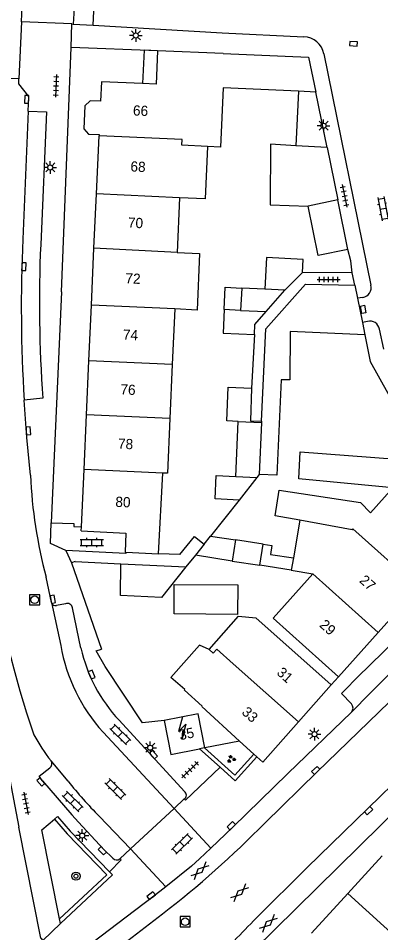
# Model space of a CAD drawing. Extents: x 132998 to 136004, y 396998 to 398512.
# Drawn here: x 133155.2 to 133190.8, y 397745.4 to 397835.1 of the extents above; entities that cross this region are included whole.
import ezdxf

# ---------------------------------------------------------------- set-up
doc = ezdxf.new("R2010")
doc.units = 0
for name, color, linetype in [('gg-afsc-erfafscheiding', 7, 'Continuous'), ('gg-afsc-hekwerk', 7, 'Continuous'), ('gg-afsc-muur', 7, 'Continuous'), ('gg-anno-huisnummerreeks BGT', 7, 'Continuous'), ('gg-bbg-bijgebouw', 7, 'Continuous'), ('gg-bbg-gedigitaliseerde bebouwing', 7, 'Continuous'), ('gg-bbg-gedigitaliseerde bijgebouw', 7, 'Continuous'), ('gg-bbg-hoofdgebouw', 7, 'Continuous'), ('gg-bbg-luifel en loopbrug', 7, 'Continuous'), ('gg-bbg-onder overbouw', 7, 'Continuous'), ('gg-bbg-pand overbouw', 7, 'Continuous'), ('gg-bbg-tussenscheiding', 7, 'Continuous'), ('gg-knt-verharding', 7, 'Continuous'), ('gg-knt-verharding nz', 7, 'Continuous'), ('gt-grn-groengrens', 7, 'Continuous'), ('gt-grn-weggrens', 7, 'Continuous'), ('gt-symb-boom', 7, 'Continuous'), ('gt-symb-gesloten verharding', 7, 'Continuous'), ('gt-symb-groenvak', 7, 'Continuous'), ('gt-symb-klinker verharding', 7, 'Continuous'), ('gt-symb-kolk', 7, 'Continuous'), ('gt-symb-kolk center center', 7, 'Continuous'), ('gt-symb-lichtmast', 7, 'Continuous'), ('gt-symb-rioolschacht', 7, 'Continuous'), ('gt-symb-tegel verharding', 7, 'Continuous'), ('gt-symb-trafo symbool', 7, 'Continuous')]:
    doc.layers.add(name, color=color, linetype=linetype)

# ---------------------------------------------------------------- blocks, each defined once
blk = doc.blocks.new('gt0-KL1')
at = {"layer": 'gt-symb-klinker verharding'}
for p, q in [((-1.15, 0.3), (1.15, 0.3)), ((-1, -0.3), (-1, 0.3)), ((-0.5, 0.3), (-0.5, 0.45)), ((0, -0.3), (0, 0.3)), ((0.5, 0.3), (0.5, 0.45)), ((1, -0.3), (1, 0.3)), ((-1.15, -0.3), (1.15, -0.3)), ((-0.5, -0.45), (-0.5, -0.3)), ((0.5, -0.45), (0.5, -0.3))]:
    blk.add_line(p, q, dxfattribs=at)
blk = doc.blocks.new('gt0-KOLK')
at = {"layer": 'gt-symb-kolk'}
blk.add_lwpolyline([(0, 0), (0.375, 0), (0.375, 0.4), (-0.375, 0.4), (-0.375, 0), (0, 0)], dxfattribs=at)
blk = doc.blocks.new('gt0-TEG1')
at = {"layer": 'gt-symb-tegel verharding'}
for p, q in [((-1.125, 0), (1.125, 0)), ((-0.9, -0.25), (-0.9, 0.25)), ((-0.45, -0.25), (-0.45, 0.25)), ((0, -0.25), (0, 0.25)), ((0.45, -0.25), (0.45, 0.25)), ((0.9, -0.25), (0.9, 0.25))]:
    blk.add_line(p, q, dxfattribs=at)
blk = doc.blocks.new('gt0-KOLKCC')
at = {"layer": 'gt-symb-kolk center center'}
blk.add_lwpolyline([(-0.375, 0.2), (0.375, 0.2), (0.375, -0.2), (-0.375, -0.2)], close=True, dxfattribs=at)
blk = doc.blocks.new('gt0-LMAST')
at = {"layer": 'gt-symb-lichtmast'}
for p, q in [((-0.182, 0.173), (-0.447, 0.438)), ((-0.005, 0.246), (-0.005, 0.621)), ((0.172, 0.173), (0.437, 0.438)), ((-0.255, -0.004), (-0.63, -0.004)), ((-0.182, -0.181), (-0.447, -0.446)), ((-0.005, -0.254), (-0.005, -0.629)), ((0.437, -0.446), (0.172, -0.181)), ((0.245, -0.004), (0.62, -0.004))]:
    blk.add_line(p, q, dxfattribs=at)
blk.add_circle((-0.005, -0.004), 0.25, dxfattribs=at)
blk = doc.blocks.new('gt0-RS')
at = {"layer": 'gt-symb-rioolschacht'}
blk.add_lwpolyline([(-0.5, -0.5), (0.5, -0.5), (0.5, 0.5), (-0.5, 0.5)], close=True, dxfattribs=at)
blk.add_circle((0, 0), 0.375, dxfattribs=at)
blk = doc.blocks.new('gt0-HSP')
at = {"layer": 'gt-symb-trafo symbool'}
for points in [[(0.771, 0.746), (-0.529, -0.004), (0.471, -0.004), (-0.829, -0.754)], [(-0.217, -0.24), (-0.829, -0.754), (-0.077, -0.48)]]:
    blk.add_lwpolyline(points, dxfattribs=at)
blk = doc.blocks.new('gt0-GRVAK')
at = {"layer": 'gt-symb-groenvak'}
for p, q in [((-0.11, 0.189), (-0.228, 0.24)), ((-0.182, 0.153), (0.088, 0.153)), ((-0.091, 0.211), (-0.156, 0.322)), ((-0.047, 0.214), (-0.047, 0.393)), ((-0.004, 0.211), (0.061, 0.322)), ((0.015, 0.189), (0.133, 0.24)), ((0.262, -0.052), (0.197, 0.059)), ((0.305, -0.049), (0.305, 0.13)), ((0.349, -0.052), (0.414, 0.059)), ((-0.245, -0.228), (-0.363, -0.177)), ((-0.318, -0.264), (-0.047, -0.264)), ((-0.226, -0.206), (-0.291, -0.095)), ((-0.183, -0.203), (-0.183, -0.024)), ((-0.139, -0.206), (-0.074, -0.095)), ((-0.12, -0.228), (-0.002, -0.177)), ((0.243, -0.074), (0.125, -0.023)), ((0.17, -0.11), (0.441, -0.11)), ((0.368, -0.074), (0.486, -0.023))]:
    blk.add_line(p, q, dxfattribs=at)
blk = doc.blocks.new('gt0-BOOM')
at = {"layer": 'gt-symb-boom'}
for radius in [0.4, 0.2]:
    blk.add_circle((0, 0), radius, dxfattribs=at)
blk = doc.blocks.new('gt0-GESVH1')
at = {"layer": 'gt-symb-gesloten verharding'}
for p, q in [((-0.992, -0.261), (0.008, 0.239)), ((0.008, -0.261), (-0.992, 0.239)), ((0.008, 0.239), (1.008, -0.261)), ((1.008, 0.239), (0.008, -0.261))]:
    blk.add_line(p, q, dxfattribs=at)

msp = doc.modelspace()

# ---------------------------------------------------------------- linework, layer by layer
at = {"layer": 'gg-afsc-erfafscheiding'}
for p, q in [((133187.988, 397810.149), (133183.116, 397810.188)), ((133188.252, 397808.922), (133187.988, 397810.149)), ((133178.386, 397804.106), (133178.097, 397798.83)), ((133176.887, 397787.825), (133174.07, 397784.309)), ((133171.052, 397782.493), (133168.948, 397782.555)), ((133172.577, 397782.443), (133171.652, 397781.288))]:
    msp.add_line(p, q, dxfattribs=at)
for points in [[(133187.988, 397810.149), (133187.858, 397811.317), (133187.549, 397812.453)], [(133171.052, 397782.493), (133172.478, 397784.273), (133173.431, 397783.51)], [(133169.51, 397766.21), (133167.39, 397765.99), (133163.71, 397771.51), (133162.828, 397773.045), (133163.348, 397773.226)]]:
    msp.add_lwpolyline(points, dxfattribs=at)
at = {"layer": 'gg-afsc-hekwerk'}
msp.add_line((133176.915, 397764.195), (133173.51, 397763.52), dxfattribs=at)
at = {"layer": 'gg-afsc-muur'}
for p, q in [((133160.76, 397781.82), (133160.4, 397781.69)), ((133160.76, 397781.82), (133165.241, 397781.601)), ((133160.4, 397781.69), (133163.348, 397773.226))]:
    msp.add_line(p, q, dxfattribs=at)
msp.add_lwpolyline([(133189.223, 397804.078), (133189.752, 397801.443), (133194.013, 397793.822), (133195.025, 397792.466)], dxfattribs=at)
at = {"layer": 'gg-bbg-bijgebouw'}
for p, q in [((133185.518, 397822.449), (133186.564, 397817.299)), ((133187.549, 397812.453), (133186.564, 397817.299)), ((133188.252, 397808.922), (133188.507, 397807.652)), ((133188.507, 397807.652), (133188.986, 397805.259)), ((133188.986, 397805.259), (133189.223, 397804.078))]:
    msp.add_line(p, q, dxfattribs=at)
at = {"layer": 'gg-bbg-gedigitaliseerde bebouwing'}
for p, q in [((133175.037, 397822.485), (133173.758, 397822.547)), ((133171.03, 397817.523), (133170.793, 397812.157)), ((133170.547, 397806.599), (133170.305, 397801.14)), ((133170.305, 397801.14), (133170.072, 397795.857)), ((133168.948, 397782.555), (133169.391, 397790.496)), ((133182.839, 397785.87), (133180.428, 397786.31)), ((133182.839, 397785.87), (133182.209, 397782.173)), ((133182.209, 397782.173), (133182.001, 397780.951)), ((133182.001, 397780.951), (133184.109, 397780.617)), ((133178.53, 397776.289), (133185.93, 397769.72))]:
    msp.add_line(p, q, dxfattribs=at)
for points in [[(133173.758, 397822.547), (133173.531, 397817.411), (133171.03, 397817.523)], [(133170.793, 397812.157), (133172.995, 397812.058), (133172.745, 397806.5), (133170.547, 397806.599)], [(133170.072, 397795.857), (133169.833, 397790.476), (133169.391, 397790.496)], [(133191.984, 397789.058), (133182.741, 397789.93), (133182.882, 397792.565)], [(133180.428, 397786.31), (133180.813, 397788.832), (133188.796, 397787.613), (133189.784, 397786.599), (133191.984, 397789.058)], [(133186.65, 397770.51), (133180.206, 397776.263), (133184.109, 397780.617)], [(133173.918, 397773.172), (133176.816, 397776.438), (133178.53, 397776.289)], [(133173.918, 397773.172), (133172.983, 397773.617), (133170.168, 397770.437)]]:
    msp.add_lwpolyline(points, dxfattribs=at)
at = {"layer": 'gg-bbg-gedigitaliseerde bijgebouw'}
for p, q in [((133185.518, 397822.449), (133182.454, 397822.621)), ((133181.374, 397808.436), (133183.116, 397810.188)), ((133177.128, 397808.656), (133177.019, 397806.461)), ((133179.393, 397808.539), (133177.128, 397808.656)), ((133179.541, 397806.34), (133181.374, 397808.436)), ((133177.019, 397806.461), (133175.398, 397806.539)), ((133176.55, 397790.167), (133176.794, 397795.559)), ((133178.618, 397790.072), (133176.887, 397787.825)), ((133178.84, 397790.36), (133178.618, 397790.072)), ((133176.51, 397783.935), (133176.193, 397781.856)), ((133179.225, 397783.52), (133176.51, 397783.935)), ((133178.907, 397781.442), (133179.225, 397783.52)), ((133176.193, 397781.856), (133178.907, 397781.442)), ((133165.241, 397781.601), (133171.652, 397781.288)), ((133171.652, 397781.288), (133169.248, 397778.286))]:
    msp.add_line(p, q, dxfattribs=at)
for points in [[(133182.454, 397822.621), (133179.973, 397822.761), (133179.925, 397816.829), (133183.665, 397816.676)], [(133187.549, 397812.453), (133184.633, 397811.851), (133183.665, 397816.676)], [(133183.116, 397810.188), (133183.18, 397811.463), (133179.548, 397811.644), (133179.393, 397808.539)], [(133179.063, 397795.584), (133179.497, 397804.644), (133183.397, 397809.042), (133188.252, 397808.922)], [(133175.398, 397806.539), (133175.294, 397804.239), (133178.386, 397804.106)], [(133178.386, 397804.106), (133178.431, 397805.07), (133179.541, 397806.34)], [(133189.223, 397804.078), (133181.905, 397804.403), (133181.857, 397799.633), (133180.992, 397799.649), (133180.592, 397790.285), (133178.84, 397790.36)], [(133176.794, 397795.559), (133175.657, 397795.607), (133175.792, 397798.922), (133178.097, 397798.83)], [(133178.097, 397798.83), (133177.991, 397795.625), (133179.063, 397795.584)], [(133176.887, 397787.825), (133174.505, 397787.961), (133174.611, 397790.256), (133176.55, 397790.167)], [(133169.248, 397778.286), (133165.222, 397778.468), (133165.241, 397781.601)], [(133170.506, 397779.569), (133176.756, 397779.511), (133176.729, 397776.625), (133170.48, 397776.683), (133170.506, 397779.569)]]:
    msp.add_lwpolyline(points, dxfattribs=at)
at = {"layer": 'gg-bbg-hoofdgebouw'}
for p, q in [((133175.314, 397831.662), (133168.872, 397831.937)), ((133184.416, 397827.888), (133182.692, 397827.965)), ((133162.855, 397817.89), (133163.112, 397823.602)), ((133163.117, 397823.719), (133163.112, 397823.602)), ((133162.615, 397812.564), (133162.855, 397817.89)), ((133162.363, 397806.967), (133162.615, 397812.564)), ((133162.118, 397801.507), (133162.363, 397806.967)), ((133161.88, 397796.225), (133162.118, 397801.507)), ((133161.638, 397790.852), (133161.88, 397796.225)), ((133161.385, 397785.226), (133161.638, 397790.852)), ((133161.366, 397784.811), (133161.385, 397785.226)), ((133161.366, 397784.811), (133165.754, 397784.613)), ((133165.757, 397782.733), (133168.948, 397782.555)), ((133194.493, 397779.258), (133190.542, 397774.851)), ((133190.542, 397774.851), (133186.65, 397770.51)), ((133182.704, 397766.087), (133185.93, 397769.72)), ((133178.328, 397762.913), (133176.915, 397764.195)), ((133173.488, 397763.516), (133172.993, 397763.421)), ((133173.51, 397763.52), (133173.488, 397763.516)), ((133178.624, 397762.644), (133178.328, 397762.913)), ((133154.205, 397761.088), (133155.244, 397755.748)), ((133157.38, 397744.86), (133155.244, 397755.748)), ((133190.913, 397752.926), (133187.548, 397749.231)), ((133187.548, 397749.231), (133183.99, 397745.325))]:
    msp.add_line(p, q, dxfattribs=at)
for points in [[(133175.314, 397831.662), (133183.689, 397831.305), (133184.416, 397827.888)], [(133167.38, 397828.717), (133163.35, 397828.887), (133163.265, 397827.006)], [(133182.692, 397827.965), (133175.297, 397828.295), (133175.037, 397822.485)], [(133163.265, 397827.006), (133162.239, 397827.037), (133161.71, 397826.553), (133161.61, 397824.284), (133162.082, 397823.765), (133163.117, 397823.719)], [(133182.882, 397792.565), (133192.357, 397791.868), (133193.511, 397790.761), (133195.025, 397792.466)], [(133165.754, 397784.613), (133165.679, 397782.737), (133165.757, 397782.733)], [(133176.915, 397764.195), (133173.196, 397767.571), (133173.254, 397767.634), (133171.497, 397769.193), (133171.55, 397769.252), (133170.168, 397770.437)], [(133173.51, 397763.52), (133172.85, 397766.85), (133169.51, 397766.21)], [(133169.51, 397766.21), (133170.17, 397762.88), (133172.993, 397763.421)], [(133182.704, 397766.087), (133179.19, 397762.13), (133178.624, 397762.644)]]:
    msp.add_lwpolyline(points, dxfattribs=at)
at = {"layer": 'gg-bbg-luifel en loopbrug'}
for p, q in [((133182.692, 397827.965), (133182.454, 397822.621)), ((133185.518, 397822.449), (133184.416, 397827.888)), ((133173.431, 397783.51), (133174.07, 397784.309)), ((133174.07, 397784.309), (133176.51, 397783.935)), ((133173.431, 397783.51), (133172.577, 397782.443)), ((133176.193, 397781.856), (133172.577, 397782.443)), ((133182.001, 397780.951), (133178.907, 397781.442))]:
    msp.add_line(p, q, dxfattribs=at)
for points in [[(133175.398, 397806.539), (133175.497, 397808.73), (133177.128, 397808.656)], [(133179.225, 397783.52), (133180.097, 397783.387), (133179.964, 397782.515), (133182.209, 397782.173)]]:
    msp.add_lwpolyline(points, dxfattribs=at)
at = {"layer": 'gg-bbg-onder overbouw'}
msp.add_lwpolyline([(133168.872, 397831.937), (133168.716, 397828.66), (133167.38, 397828.717)], dxfattribs=at)
at = {"layer": 'gg-bbg-pand overbouw'}
msp.add_lwpolyline([(133168.872, 397831.937), (133167.533, 397832.006), (133167.38, 397828.717)], dxfattribs=at)
at = {"layer": 'gg-bbg-tussenscheiding'}
for p, q in [((133171.03, 397817.523), (133162.855, 397817.89)), ((133186.564, 397817.299), (133183.665, 397816.676)), ((133170.793, 397812.157), (133162.615, 397812.564)), ((133181.374, 397808.436), (133179.393, 397808.539)), ((133170.547, 397806.599), (133162.363, 397806.967)), ((133177.019, 397806.461), (133179.541, 397806.34)), ((133170.305, 397801.14), (133162.118, 397801.507)), ((133170.072, 397795.857), (133161.88, 397796.225)), ((133176.794, 397795.559), (133179.057, 397795.453)), ((133179.057, 397795.453), (133178.84, 397790.36)), ((133179.063, 397795.584), (133179.057, 397795.453)), ((133169.391, 397790.496), (133161.638, 397790.852)), ((133176.55, 397790.167), (133178.618, 397790.072)), ((133187.978, 397784.932), (133182.839, 397785.87)), ((133184.109, 397780.617), (133190.542, 397774.851)), ((133182.704, 397766.087), (133176.304, 397771.772)), ((133187.548, 397749.231), (133199.682, 397738.199))]:
    msp.add_line(p, q, dxfattribs=at)
for points in [[(133173.758, 397822.547), (133171.258, 397822.667), (133171.283, 397823.236), (133163.112, 397823.602)], [(133187.978, 397784.932), (133188.061, 397785.024), (133194.493, 397779.258)], [(133173.918, 397773.172), (133174.313, 397772.821), (133174.67, 397773.223), (133176.304, 397771.772)]]:
    msp.add_lwpolyline(points, dxfattribs=at)
at = {"layer": 'gg-knt-verharding'}
for p, q in [((133155.493, 397834.789), (133155.685, 397839.508)), ((133160.841, 397839.21), (133160.585, 397834.562)), ((133162.521, 397834.448), (133162.777, 397839.083)), ((133155.493, 397834.789), (133155.25, 397829.19)), ((133160.361, 397832.26), (133160.45, 397834.57)), ((133160.45, 397834.57), (133160.585, 397834.562)), ((133160.585, 397834.562), (133162.521, 397834.448)), ((133162.521, 397834.448), (133175.2, 397833.7)), ((133175.2, 397833.7), (133183.23, 397833.315)), ((133159.437, 397808.289), (133160.361, 397832.26)), ((133185.199, 397831.64), (133189.814, 397808.931)), ((133155.25, 397829.19), (133151.252, 397829.273)), ((133159.437, 397808.289), (133158.422, 397785.615)), ((133189.032, 397807.734), (133188.507, 397807.652)), ((133189.488, 397805.382), (133188.986, 397805.259)), ((133191.09, 397802.651), (133190.658, 397804.629)), ((133157.588, 397797.833), (133155.755, 397797.663)), ((133158.432, 397777.787), (133157.915, 397780.276)), ((133159.81, 397777.666), (133158.946, 397777.506)), ((133161.331, 397773.327), (133160.503, 397777.259)), ((133185.93, 397769.72), (133186.65, 397770.51)), ((133187.907, 397767.834), (133186.922, 397768.852)), ((133171.504, 397759.235), (133165.088, 397766.232)), ((133178.33, 397743.663), (133200.963, 397765.965)), ((133175.004, 397761.63), (133172.993, 397763.421)), ((133170.493, 397757.587), (133171.487, 397758.513)), ((133166.215, 397753.619), (133170.493, 397757.587)), ((133165.158, 397752.642), (133166.215, 397753.619)), ((133159.326, 397746.29), (133159.235, 397746.752))]:
    msp.add_line(p, q, dxfattribs=at)
for points in [[(133156.157, 397826.014), (133156.22, 397827.47), (133155.23, 397828.69), (133155.25, 397829.19)], [(133156.157, 397826.014), (133157.941, 397825.953), (133157.382, 397812.925)], [(133156.38, 397790.287), (133156.023, 397793.971), (133155.755, 397797.663)], [(133159.85, 397782.91), (133158.349, 397783.568), (133158.422, 397785.615)], [(133158.422, 397785.615), (133160.65, 397785.533), (133160.642, 397785.242), (133161.385, 397785.226)], [(133165.757, 397782.733), (133165.749, 397782.587), (133159.85, 397782.91)], [(133179.384, 397756.145), (133184.544, 397761.165), (133195.677, 397771.939), (133198.414, 397774.471)], [(133187.917, 397767.029), (133181.65, 397761.007), (133176.242, 397755.741), (133174.102, 397753.697)], [(133199.104, 397766.91), (133183.561, 397751.773), (133178.564, 397746.817)], [(133178.624, 397762.644), (133176.496, 397760.29), (133175.004, 397761.63)], [(133157.562, 397760.302), (133157.231, 397760.737), (133158.288, 397761.56)], [(133171.487, 397758.513), (133171.612, 397758.384), (133175.004, 397761.63)], [(133157.562, 397760.302), (133160.43, 397756.943), (133161.09, 397756.221), (133163.584, 397753.566), (133164.466, 397752.704)], [(133158.728, 397756.533), (133159.029, 397756.796), (133160.287, 397755.36), (133164.13, 397751.375)], [(133159.235, 397746.752), (133157.508, 397755.468), (133158.728, 397756.533)], [(133174.102, 397753.697), (133172.986, 397752.631), (133172.19, 397751.9), (133169.666, 397749.898)], [(133164.13, 397751.375), (133165.288, 397752.532), (133165.158, 397752.642)], [(133164.13, 397751.375), (133164.428, 397751.05), (133159.326, 397746.29)], [(133169.666, 397749.898), (133168.354, 397748.858), (133156.526, 397739.866), (133154.846, 397738.709)], [(133157.38, 397744.86), (133157.607, 397744.617), (133159.326, 397746.29)]]:
    msp.add_lwpolyline(points, dxfattribs=at)
for centre, radius, start, end in [((133183.184, 397831.266), 2.049, 10.51322, 88.71211), ((133289.8, 397807.185), 132.543, 177.51795, 184.04608), ((133188.877, 397808.689), 0.968, 279.23649, 14.45035), ((133189.722, 397804.461), 0.951, 10.19741, 104.27275), ((133202.966, 397792.307), 46.629, 182.48267, 194.95202), ((133251.162, 397797.315), 99.885, 188.63109, 198.98824), ((133327.832, 397631.316), 196.906, 131.5337, 135.69433), ((133158.831, 397777.906), 0.416, 196.64598, 286.02382), ((133160.004, 397777.203), 0.502, 6.42379, 112.72464), ((133320.087, 397639.22), 183.858, 131.62645, 135.96108), ((133176.197, 397776.657), 15.234, 192.62453, 223.1804), ((133187.455, 397767.426), 0.609, 319.33582, 42.0876), ((133170.444, 397772.045), 15.519, 207.76843, 219.10366), ((133157.975, 397761.968), 0.514, 307.4416, 34.14068), ((133171.269, 397758.879), 0.426, 300.79657, 56.50579), ((133164.844, 397753.03), 0.499, 220.80972, 308.95074), ((133242.468, 397682.721), 90.51, 134.91392, 138.85187)]:
    msp.add_arc(centre, radius, start, end, dxfattribs=at)
at = {"layer": 'gg-knt-verharding nz'}
for p, q in [((133160.45, 397834.57), (133155.493, 397834.789)), ((133156.157, 397826.014), (133155.62, 397813.466)), ((133158.432, 397777.787), (133159.344, 397773.586)), ((133170.493, 397757.587), (133163.503, 397765.061)), ((133160.077, 397760.25), (133158.401, 397762.257)), ((133166.215, 397753.619), (133163.124, 397756.821)), ((133161.246, 397741.021), (133169.352, 397747.24))]:
    msp.add_line(p, q, dxfattribs=at)
for centre, radius, start, end in [((133308.236, 397806.868), 152.759, 177.52438, 183.45452), ((133176.298, 397776.58), 17.216, 190.01514, 221.99659), ((133190.186, 397783.937), 38.31, 218.19186, 225.05655), ((133112.373, 397821.534), 93.628, 307.48623, 315.7021)]:
    msp.add_arc(centre, radius, start, end, dxfattribs=at)
at = {"layer": 'gt-grn-groengrens'}
for points in [[(133173.488, 397763.516), (133176.467, 397760.854), (133178.328, 397762.913)], [(133158.728, 397756.533), (133159.992, 397755.089), (133163.865, 397751.072), (133159.235, 397746.752)]]:
    msp.add_lwpolyline(points, dxfattribs=at)
at = {"layer": 'gt-grn-weggrens'}
for p, q in [((133168.872, 397831.937), (133160.361, 397832.26)), ((133159.85, 397782.91), (133160.4, 397781.69)), ((133170.493, 397757.587), (133174.102, 397753.697)), ((133166.215, 397753.619), (133169.666, 397749.898))]:
    msp.add_line(p, q, dxfattribs=at)

# ---------------------------------------------------------------- block references
at = {"layer": 'gt-symb-boom'}
msp.add_blockref('gt0-BOOM', (133160.844, 397750.934), dxfattribs=at)
at = {"layer": 'gt-symb-gesloten verharding'}
for p, rotation in [((133173.019, 397751.489), 43.3379561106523), ((133176.923, 397749.31), 43.33795611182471), ((133179.737, 397746.314), 43.337956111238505)]:
    msp.add_blockref('gt0-GESVH1', p, dxfattribs=dict(at, rotation=rotation))
at = {"layer": 'gt-symb-groenvak'}
msp.add_blockref('gt0-GRVAK', (133176.094, 397762.428), dxfattribs=at)
at = {"layer": 'gt-symb-klinker verharding'}
for p, rotation in [((133191.003, 397816.453), -79.1620895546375), ((133165.204, 397764.843), -44.67584063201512), ((133164.726, 397759.484), -44.675840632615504), ((133160.534, 397758.263), -44.67584063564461), ((133171.266, 397754.098), 44.432733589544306)]:
    msp.add_blockref('gt0-KL1', p, dxfattribs=dict(at, rotation=rotation))
msp.add_blockref('gt0-KL1', (133162.399, 397783.685), dxfattribs=at)
at = {"layer": 'gt-symb-kolk'}
for p, rotation in [((133188.093, 397832.428), -3.3260736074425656), ((133156.207, 397827.172), 87.47809205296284), ((133155.527, 397810.767), -92.46466335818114), ((133155.97, 397794.621), -85.46947943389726), ((133158.377, 397778.076), -78.17329607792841), ((133162.204, 397770.634), -66.71027549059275), ((133168.308, 397762.721), -47.4831081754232), ((133184.544, 397761.165), 44.2125179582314), ((133157.562, 397760.302), 130.09168080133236), ((133189.446, 397757.511), -135.72464655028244), ((133176.242, 397755.741), 44.246752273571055), ((133163.584, 397753.566), 133.2079505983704), ((133168.354, 397748.858), 38.417837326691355)]:
    msp.add_blockref('gt0-KOLK', p, dxfattribs=dict(at, rotation=rotation))
at = {"layer": 'gt-symb-kolk center center', "rotation": 101.29870021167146}
msp.add_blockref('gt0-KOLKCC', (133189.053, 397806.557), dxfattribs=at)
at = {"layer": 'gt-symb-lichtmast'}
for p in [(133166.734, 397833.447), (133185.179, 397824.583), (133158.323, 397820.491), (133184.284, 397764.871), (133168.15, 397763.545), (133161.475, 397754.92)]:
    msp.add_blockref('gt0-LMAST', p, dxfattribs=at)
at = {"layer": 'gt-symb-rioolschacht'}
for p in [(133156.788, 397778.057), (133171.574, 397746.463)]:
    msp.add_blockref('gt0-RS', p, dxfattribs=at)
at = {"layer": 'gt-symb-tegel verharding'}
for p, rotation in [((133158.893, 397828.501), -92.23563689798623), ((133187.234, 397817.702), -78.5215179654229), ((133172.062, 397761.367), 44.432733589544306), ((133155.932, 397758.077), -79.57734546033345)]:
    msp.add_blockref('gt0-TEG1', p, dxfattribs=dict(at, rotation=rotation))
msp.add_blockref('gt0-TEG1', (133185.668, 397809.491), dxfattribs=at)
at = {"layer": 'gt-symb-trafo symbool', "rotation": 45.0000000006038}
msp.add_blockref('gt0-HSP', (133171.302, 397765.51), dxfattribs=at)

# ---------------------------------------------------------------- texts
at = {"layer": 'gg-anno-huisnummerreeks BGT'}
for s, rotation, p in [('66', 357.4, (133166.429, 397825.601)), ('68', 357.4, (133166.181, 397820.103)), ('70', 357.4, (133165.933, 397814.588)), ('72', 357.4, (133165.687, 397809.122)), ('74', 357.4, (133165.438, 397803.594)), ('76', 357.4, (133165.197, 397798.222)), ('78', 357.4, (133164.957, 397792.895)), ('80', 357.4, (133164.7, 397787.189)), ('27', 318.1, (133188.612, 397779.855)), ('29', 318.1, (133184.694, 397775.485)), ('31', 318.4, (133180.496, 397770.795)), ('33', 318.4, (133177.056, 397766.921)), ('35', 11.2, (133171.071, 397764.275))]:
    msp.add_text(s, height=1, rotation=rotation, dxfattribs=at).set_placement(p)

doc.saveas('drawing.dxf')
